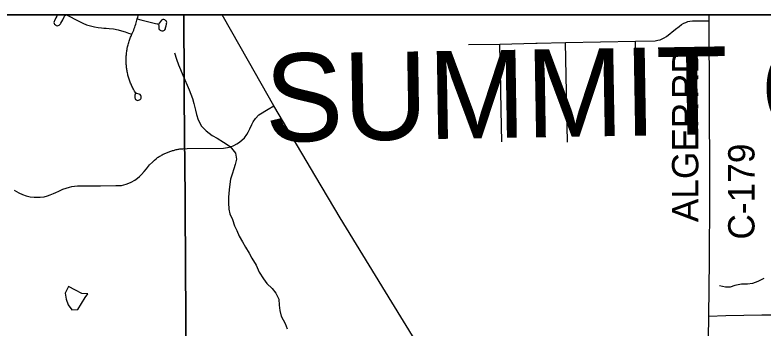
# Model space of a CAD drawing. Extents: x 0 to 34, y 0 to 22.
# Drawn here: x 2.919 to 4.531, y 20.225 to 20.9 of the extents above; entities that cross this region are included whole.
import ezdxf

# ---------------------------------------------------------------- set-up
doc = ezdxf.new("R2010")
doc.units = 0
for name, color, linetype in [('Default', 7, 'Continuous'), ('GM_X_County_Road', 7, 'Continuous'), ('GM_X_County_Road_Text', 7, 'Continuous'), ('GM_X_County_Text', 7, 'Continuous'), ('GM_X_Minor_Lake', 7, 'Continuous'), ('GM_X_Minor_River', 7, 'Continuous'), ('GM_X_State_Route', 7, 'Continuous'), ('GM_X_Township_Road', 7, 'Continuous'), ('SH_Cut_Line', 7, 'Continuous'), ('SH_Data', 7, 'Continuous')]:
    doc.layers.add(name, color=color, linetype=linetype)

msp = doc.modelspace()

# ---------------------------------------------------------------- linework, layer by layer
at = {"layer": 'Default'}
msp.add_lwpolyline([(3.2826, 20.9), (2.1, 20.9), (2.1, 15.8248), (3.2829, 15.8433), (3.2832, 16.3898), (3.2835, 17.0107), (3.2837, 17.3796), (3.2907, 18.4315), (3.2904, 19.1173), (3.2901, 19.68), (3.2888, 19.8918), (3.2845, 20.5998), (3.2843, 20.6124)], close=True, dxfattribs=at)
msp.add_lwpolyline([(8.1749, 20.9), (3.2826, 20.9), (3.2843, 20.6124), (3.2845, 20.5998), (3.2888, 19.8918), (3.2901, 19.68), (3.2904, 19.1173), (3.2907, 18.4315), (3.2837, 17.3796), (3.2835, 17.0107), (3.2832, 16.3898), (3.2829, 15.8433), (3.425, 15.8449), (3.4609, 15.8448), (3.6703, 15.8472), (4.3446, 15.8524), (4.6273, 15.8569)], dxfattribs=at)
at = {"layer": 'GM_X_County_Road'}
for points in [[(4.416, 20.4102), (4.416, 20.4151), (4.4166, 20.4624), (4.4168, 20.5469), (4.415, 20.8872), (4.415, 20.9)], [(4.4155, 20.3706), (4.4155, 20.3746), (4.416, 20.4102)], [(4.4118, 20.0552), (4.4118, 20.0602), (4.4144, 20.2509), (4.4155, 20.3706)]]:
    msp.add_lwpolyline(points, dxfattribs=at)
at = {"layer": 'GM_X_Minor_Lake'}
for points in [[(3.0338, 20.3148), (3.0271, 20.3001), (3.0288, 20.2876), (3.0332, 20.2751), (3.0413, 20.2646), (3.0542, 20.2652), (3.062, 20.2779), (3.0698, 20.2909)], [(3.0338, 20.3147), (3.0271, 20.3001), (3.0288, 20.2876), (3.0332, 20.2751), (3.0413, 20.2646), (3.0542, 20.2652), (3.062, 20.2779), (3.0698, 20.2909)], [(3.0698, 20.2909), (3.0757, 20.2986), (3.0628, 20.2999), (3.049, 20.3065), (3.0338, 20.3147)], [(3.0698, 20.2909), (3.0757, 20.2986), (3.0628, 20.2999), (3.049, 20.3065), (3.0338, 20.3147)]]:
    msp.add_lwpolyline(points, dxfattribs=at)
at = {"layer": 'GM_X_Minor_River'}
for points in [[(3.2626, 20.8184), (3.2666, 20.8048), (3.2713, 20.7927), (3.2756, 20.7828), (3.2807, 20.7704), (3.2942, 20.7386)], [(3.2942, 20.7386), (3.3014, 20.72), (3.3045, 20.7094), (3.3077, 20.695), (3.31, 20.6852), (3.3135, 20.6742), (3.3204, 20.6602), (3.3311, 20.65), (3.3441, 20.6399), (3.3544, 20.6343), (3.3681, 20.626), (3.3829, 20.6167), (3.3937, 20.602), (3.396, 20.5891), (3.3935, 20.578), (3.3905, 20.5681), (3.3872, 20.5567), (3.3835, 20.5457), (3.3817, 20.535), (3.3803, 20.5233), (3.3793, 20.5073), (3.3786, 20.4951), (3.3795, 20.4815), (3.3819, 20.4716), (3.3873, 20.4588), (3.3919, 20.4455), (3.3966, 20.4357), (3.4023, 20.4232), (3.4093, 20.4111), (3.4154, 20.3994), (3.4235, 20.3866), (3.4289, 20.3756), (3.4385, 20.3605), (3.4454, 20.3457), (3.4546, 20.3314), (3.4615, 20.3212), (3.4734, 20.3103), (3.481, 20.3005), (3.4872, 20.2872), (3.4884, 20.2747), (3.4893, 20.263), (3.4928, 20.2505), (3.5009, 20.2346), (3.5055, 20.2236)], [(4.5329, 20.3323), (4.5197, 20.3254), (4.5083, 20.3215), (4.4974, 20.3199), (4.4849, 20.3194), (4.4705, 20.317), (4.4603, 20.3135), (4.4501, 20.3134), (4.4375, 20.3163)]]:
    msp.add_lwpolyline(points, dxfattribs=at)
at = {"layer": 'GM_X_State_Route'}
for points in [[(3.4765, 20.7041), (3.4224, 20.8002), (3.3651, 20.9)], [(4.2093, 19.5616), (4.0871, 19.7314), (3.9772, 19.8843), (3.938, 19.944), (3.7312, 20.2812), (3.6198, 20.4626), (3.5672, 20.5512), (3.4765, 20.7041)]]:
    msp.add_lwpolyline(points, dxfattribs=at)
at = {"layer": 'GM_X_Township_Road'}
for p, q in [((4.1094, 20.6258), (4.1051, 20.841)), ((4.2594, 20.6761), (4.2559, 20.8436))]:
    msp.add_line(p, q, dxfattribs=at)
for points in [[(3.0104, 20.9), (3.009, 20.8975), (3.0069, 20.8935), (3.0037, 20.8875), (3.0031, 20.8857), (3.0027, 20.8835), (3.0029, 20.8818), (3.0037, 20.8804), (3.0057, 20.8784), (3.0077, 20.8773), (3.0097, 20.8767), (3.0118, 20.877), (3.0137, 20.8777), (3.0157, 20.8793), (3.0166, 20.8807), (3.0175, 20.8824), (3.0215, 20.8893), (3.0257, 20.8976), (3.0267, 20.8986), (3.028, 20.8995), (3.0295, 20.9), (3.0315, 20.8995), (3.055, 20.8872), (3.0653, 20.8823), (3.0729, 20.879), (3.0813, 20.8763), (3.0898, 20.8743), (3.0979, 20.8729), (3.105, 20.8721), (3.1105, 20.8718), (3.1153, 20.8715), (3.1215, 20.871), (3.1311, 20.87), (3.1414, 20.868), (3.1484, 20.8661), (3.1561, 20.8637), (3.1637, 20.8609), (3.1682, 20.8594), (3.1706, 20.8583)], [(3.1785, 20.7314), (3.1774, 20.7273), (3.1768, 20.7236), (3.1769, 20.7216), (3.1775, 20.7196), (3.1785, 20.7177), (3.1798, 20.7167), (3.1817, 20.716), (3.1833, 20.7159), (3.1851, 20.716), (3.187, 20.7168), (3.1884, 20.7177), (3.1897, 20.7192), (3.1904, 20.7207), (3.1906, 20.7231), (3.1904, 20.7248), (3.1897, 20.7267), (3.1883, 20.7282), (3.1864, 20.7293), (3.1837, 20.7301), (3.1808, 20.7309), (3.1786, 20.7322), (3.1778, 20.7333), (3.1765, 20.7355), (3.1756, 20.7371), (3.1739, 20.7402), (3.1728, 20.7422), (3.1718, 20.7443), (3.1708, 20.7464), (3.1698, 20.7485), (3.1689, 20.7506), (3.168, 20.7528), (3.1672, 20.7549), (3.1664, 20.7571), (3.1656, 20.7593), (3.1648, 20.7615), (3.1642, 20.7637), (3.1635, 20.7659), (3.1629, 20.7681), (3.1623, 20.7704), (3.1618, 20.7726), (3.1613, 20.7749), (3.1608, 20.7772), (3.1604, 20.7794), (3.16, 20.7817), (3.1596, 20.784), (3.1593, 20.7863), (3.1591, 20.7886), (3.1589, 20.7909), (3.1587, 20.7932), (3.1585, 20.7955), (3.1584, 20.7978), (3.1585, 20.8094), (3.1587, 20.8117), (3.1589, 20.814), (3.1591, 20.8163), (3.1593, 20.8186), (3.1597, 20.8209), (3.16, 20.8232), (3.1604, 20.8255), (3.1608, 20.8278), (3.1615, 20.8313), (3.162, 20.8335), (3.1626, 20.8358), (3.1634, 20.8387), (3.1641, 20.841), (3.1647, 20.8432), (3.1655, 20.8454), (3.1662, 20.8476), (3.167, 20.8497), (3.1679, 20.8519), (3.1688, 20.854), (3.1697, 20.8562), (3.1706, 20.8583), (3.172, 20.8613), (3.1733, 20.8643), (3.1746, 20.8674), (3.1758, 20.8705), (3.1769, 20.8736), (3.178, 20.8767), (3.179, 20.8799), (3.18, 20.8831), (3.1809, 20.8862), (3.1824, 20.8917), (3.1832, 20.8949), (3.1839, 20.8981), (3.1843, 20.9)], [(3.1824, 20.8917), (3.1898, 20.8898), (3.2214, 20.8817), (3.2256, 20.8806), (3.2267, 20.8802), (3.2275, 20.8794), (3.2283, 20.8784), (3.2286, 20.8774), (3.2287, 20.8753), (3.229, 20.8706), (3.2296, 20.869), (3.2306, 20.8677), (3.2319, 20.8669), (3.233, 20.8663), (3.235, 20.8657), (3.2366, 20.8655), (3.2382, 20.8658), (3.2398, 20.8663), (3.2409, 20.867), (3.2419, 20.8683), (3.2428, 20.8701), (3.2434, 20.872), (3.2445, 20.8764), (3.2453, 20.8799), (3.2455, 20.8814), (3.2457, 20.8835), (3.2454, 20.8856), (3.2447, 20.887), (3.2435, 20.8884), (3.242, 20.8892), (3.2398, 20.89), (3.2376, 20.8901), (3.2359, 20.8897), (3.2344, 20.8888), (3.2321, 20.8862), (3.2281, 20.8803)], [(4.0442, 20.8391), (4.1051, 20.841), (4.2559, 20.8436), (4.2984, 20.8442), (4.3046, 20.8455), (4.3092, 20.8466), (4.3137, 20.8484), (4.3181, 20.8506), (4.3229, 20.8534), (4.3428, 20.8692), (4.3501, 20.8749), (4.3555, 20.8792), (4.3606, 20.8821), (4.3649, 20.8838), (4.369, 20.8856), (4.3735, 20.8867), (4.3791, 20.8877), (4.415, 20.8872)], [(3.8964, 20.8361), (3.9639, 20.8372), (4.0412, 20.839), (4.0442, 20.8391)], [(3.9683, 20.6265), (3.9669, 20.6947), (3.9652, 20.78), (3.9647, 20.7998), (3.9639, 20.8372)], [(3.2902, 20.6119), (3.3683, 20.6131), (3.3766, 20.614), (3.3837, 20.616), (3.3903, 20.6185), (3.3971, 20.6223), (3.403, 20.6261), (3.4133, 20.635), (3.4187, 20.6422), (3.4213, 20.6474), (3.4249, 20.6548), (3.4289, 20.664), (3.4324, 20.6699), (3.437, 20.6769), (3.4442, 20.6845), (3.4648, 20.6971), (3.4765, 20.7041)], [(2.9171, 20.5224), (2.9217, 20.5194), (2.927, 20.5164), (2.935, 20.5128), (2.9425, 20.5101), (2.9515, 20.5082), (2.9602, 20.5073), (2.9672, 20.507), (2.9733, 20.5074), (2.9817, 20.5083), (2.9889, 20.51), (2.9949, 20.5122), (3.0016, 20.5149), (3.0065, 20.517), (3.013, 20.5202), (3.0221, 20.5244), (3.0289, 20.527), (3.036, 20.5291), (3.0413, 20.5303), (3.047, 20.5311), (3.0534, 20.5315), (3.0681, 20.5318), (3.1028, 20.532), (3.136, 20.5321), (3.1433, 20.5323), (3.1483, 20.5326), (3.153, 20.5336), (3.1581, 20.5353), (3.1641, 20.5374), (3.1691, 20.5395), (3.1771, 20.5438), (3.1828, 20.548), (3.1868, 20.5518), (3.1914, 20.5564), (3.197, 20.5625), (3.2021, 20.5686), (3.2087, 20.5767), (3.2148, 20.5829), (3.2195, 20.5872), (3.2228, 20.5901), (3.2244, 20.5913), (3.2261, 20.5924), (3.2277, 20.5935), (3.2294, 20.5946), (3.2311, 20.5956), (3.2328, 20.5966), (3.2345, 20.5976), (3.2363, 20.5986), (3.2382, 20.5996), (3.24, 20.6005), (3.2417, 20.6014), (3.2436, 20.6022), (3.2454, 20.603), (3.2472, 20.6037), (3.2491, 20.6045), (3.2509, 20.6052), (3.2528, 20.6059), (3.2547, 20.6065), (3.2566, 20.6071), (3.2585, 20.6077), (3.2604, 20.6082), (3.2623, 20.6087), (3.2643, 20.6092), (3.2662, 20.6097), (3.2681, 20.6101), (3.2701, 20.6104), (3.272, 20.6108), (3.274, 20.6111), (3.276, 20.6114), (3.2779, 20.6116), (3.2805, 20.6117), (3.2902, 20.6119)], [(4.4144, 20.2509), (4.4509, 20.2522), (4.5284, 20.2534), (4.5739, 20.2539)]]:
    msp.add_lwpolyline(points, dxfattribs=at)
at = {"layer": 'SH_Cut_Line'}
for points in [[(3.2826, 20.9), (2.1, 20.9), (2.1, 14.1), (3.2807, 14.1), (3.2808, 14.1155), (3.2822, 14.2781), (3.2841, 14.501), (3.2832, 14.8896), (3.2811, 15.7294), (3.2815, 15.7537), (3.2829, 15.8433), (3.2832, 16.3898), (3.2835, 17.0107), (3.2837, 17.3796), (3.2907, 18.4315), (3.2904, 19.1173), (3.2901, 19.68), (3.2888, 19.8918), (3.2845, 20.5998), (3.2843, 20.6124)], [(3.2807, 14.1), (8.9, 14.1), (8.9, 20.9), (3.2826, 20.9), (3.2843, 20.6124), (3.2845, 20.5998), (3.2888, 19.8918), (3.2901, 19.68), (3.2904, 19.1173), (3.2907, 18.4315), (3.2837, 17.3796), (3.2835, 17.0107), (3.2832, 16.3898), (3.2829, 15.8433), (3.2815, 15.7537), (3.2811, 15.7294), (3.2832, 14.8896), (3.2841, 14.501), (3.2822, 14.2781), (3.2808, 14.1155)]]:
    msp.add_lwpolyline(points, close=True, dxfattribs=at)
at = {"layer": 'SH_Data'}
msp.add_line((2.1, 20.9), (8.9, 20.9), dxfattribs=at)

# ---------------------------------------------------------------- texts
at = {"layer": 'GM_X_County_Road_Text'}
for s, p in [('RD', (4.3918, 20.7191)), ('ALGER', (4.3918, 20.4533)), ('C-179', (4.5128, 20.4158))]:
    msp.add_text(s, height=0.05682, rotation=90, dxfattribs=at).set_placement(p)
at = {"layer": 'GM_X_County_Text'}
msp.add_text('SUMMIT COUNTY', height=0.189394, rotation=0.9532, dxfattribs=at).set_placement((3.4585, 20.6265))

doc.saveas('drawing.dxf')
